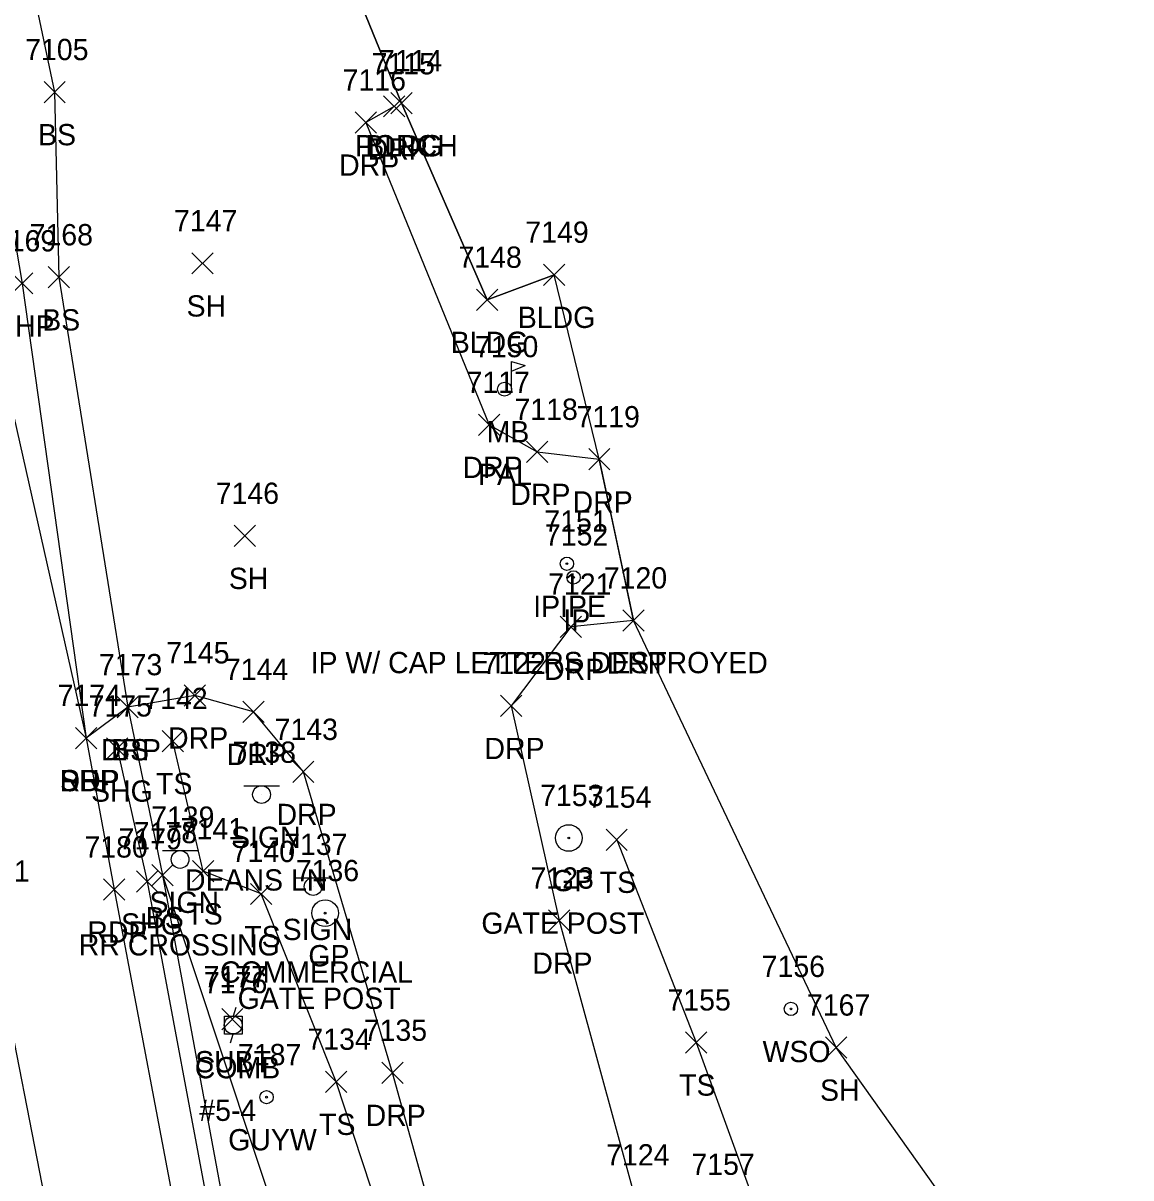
# Model space of a CAD drawing. Extents: x 1769141 to 1770911, y 735471 to 741449.
# Drawn here: x 1770375.5 to 1770479.6, y 736241.1 to 736349.6 of the extents above; entities that cross this region are included whole.
import ezdxf

# ---------------------------------------------------------------- set-up
doc = ezdxf.new("R2010")
doc.units = 0
for name, color, linetype in [('L_A', 7, 'Continuous'), ('L_C', 7, 'Continuous'), ('L_I', 7, 'Continuous'), ('L_TIC', 7, 'Continuous'), ('LBC', 7, 'Continuous'), ('LBF', 7, 'Continuous'), ('LELB', 7, 'Continuous'), ('LMB', 7, 'Continuous'), ('LSOGP', 7, 'Continuous'), ('M_A', 7, 'Continuous'), ('M_C', 7, 'Continuous'), ('M_I', 7, 'Continuous'), ('MPIP', 7, 'Continuous'), ('MPIR', 7, 'Continuous'), ('P_A', 7, 'Continuous'), ('P_I', 7, 'Continuous'), ('P_TIC', 7, 'Continuous'), ('PET', 7, 'Continuous'), ('PRC', 7, 'Continuous'), ('PSP', 7, 'Continuous'), ('PSU', 7, 'Continuous'), ('R_A', 7, 'Continuous'), ('R_C', 7, 'Continuous'), ('R_I', 7, 'Continuous'), ('R_TIC', 7, 'Continuous'), ('RDP', 7, 'Continuous'), ('RGP', 7, 'Continuous'), ('S_A', 7, 'Continuous'), ('S_C', 7, 'Continuous'), ('S_I', 7, 'Continuous'), ('SSGN', 7, 'Continuous'), ('U_A', 7, 'Continuous'), ('U_C', 7, 'Continuous'), ('U_I', 7, 'Continuous'), ('U_TIC', 7, 'Continuous'), ('UP', 7, 'Continuous'), ('UPGW', 7, 'Continuous'), ('UWV', 7, 'Continuous')]:
    doc.layers.add(name, color=color, linetype=linetype)

msp = doc.modelspace()

# ---------------------------------------------------------------- linework, layer by layer
at = {"layer": 'L_TIC'}
for points in [[(1770377.49, 736342.13), (1770379.49, 736344.13)], [(1770379.49, 736342.13), (1770377.49, 736344.13)], [(1770410.08, 736341.09), (1770412.08, 736343.09)], [(1770412.08, 736341.09), (1770410.08, 736343.09)], [(1770410.08, 736341.09), (1770412.08, 736343.09)], [(1770412.08, 736341.09), (1770410.08, 736343.09)], [(1770391.39, 736326.04), (1770393.39, 736328.04)], [(1770393.39, 736326.04), (1770391.39, 736328.04)], [(1770377.88, 736324.73), (1770379.88, 736326.73)], [(1770379.88, 736324.73), (1770377.88, 736326.73)], [(1770424.4, 736324.97), (1770426.4, 736326.97)], [(1770426.4, 736324.97), (1770424.4, 736326.97)], [(1770418.11, 736322.62), (1770420.11, 736324.62)], [(1770420.11, 736322.62), (1770418.11, 736324.62)], [(1770395.36, 736300.44), (1770397.36, 736302.44)], [(1770397.36, 736300.44), (1770395.36, 736302.44)], [(1770384.35, 736284.34), (1770386.35, 736286.34)], [(1770386.35, 736284.34), (1770384.35, 736286.34)], [(1770388.6, 736281.16), (1770390.6, 736283.16)], [(1770390.6, 736281.16), (1770388.6, 736283.16)], [(1770430.28, 736271.89), (1770432.28, 736273.89)], [(1770432.28, 736271.89), (1770430.28, 736273.89)], [(1770391.45, 736268.92), (1770393.45, 736270.92)], [(1770393.45, 736268.92), (1770391.45, 736270.92)], [(1770387.61, 736268.56), (1770389.61, 736270.56)], [(1770389.61, 736268.56), (1770387.61, 736270.56)], [(1770387.61, 736268.56), (1770389.61, 736270.56)], [(1770389.61, 736268.56), (1770387.61, 736270.56)], [(1770396.89, 736266.79), (1770398.89, 736268.79)], [(1770398.89, 736266.79), (1770396.89, 736268.79)], [(1770437.74, 736252.84), (1770439.74, 736254.84)], [(1770439.74, 736252.84), (1770437.74, 736254.84)], [(1770450.89, 736252.36), (1770452.89, 736254.36)], [(1770452.89, 736252.36), (1770450.89, 736254.36)], [(1770403.92, 736249.15), (1770405.92, 736251.15)], [(1770405.92, 736249.15), (1770403.92, 736251.15)]]:
    msp.add_lwpolyline(points, dxfattribs=at)
at = {"layer": 'LBC'}
msp.add_lwpolyline([(1770411.08, 736342.09), (1770419.11, 736323.62), (1770425.4, 736325.97)], dxfattribs=at)
at = {"layer": 'LBF'}
msp.add_lwpolyline([(1770412.55, 736369.32), (1770401.9, 736364.63), (1770411.08, 736342.09)], dxfattribs=at)
at = {"layer": 'LELB'}
for points in [[(1770357.99, 736472.15), (1770356.09, 736472.4), (1770356.73, 736476.36), (1770360.57, 736475.92), (1770360.35, 736471.93), (1770359.11, 736469.96), (1770360.42, 736451.77), (1770365.43, 736410.42), (1770371.32, 736377.1), (1770378.49, 736343.13), (1770378.88, 736325.73), (1770385.35, 736285.34), (1770388.61, 736269.56), (1770395.04, 736234.85), (1770404.2, 736194.34), (1770416.83, 736149.59)], [(1770434.11, 736157.46), (1770424.99, 736181.13), (1770414.79, 736220.17), (1770404.92, 736250.15), (1770397.89, 736267.79), (1770392.45, 736269.92), (1770389.6, 736282.16)], [(1770431.28, 736272.89), (1770438.74, 736253.84), (1770449.86, 736223.28), (1770461.27, 736206.46), (1770475.91, 736184.75), (1770479.58, 736169.33)], [(1770388.61, 736269.56), (1770400.04, 736235.13), (1770406.09, 736195.23), (1770417.86, 736149.97)]]:
    msp.add_lwpolyline(points, dxfattribs=at)
at = {"layer": 'LMB'}
for p, q in [((1770421.4, 736317.82), (1770422.69, 736317.44)), ((1770421.41, 736315.23), (1770421.41, 736317.82)), ((1770421.41, 736316.92), (1770422.69, 736317.43)), ((1770420.75, 736315.22), (1770420.75, 736315.22))]:
    msp.add_line(p, q, dxfattribs=at)
msp.add_circle((1770420.75, 736315.22), 0.656, dxfattribs=at)
at = {"layer": 'LSOGP'}
msp.add_lwpolyline([(1770472.51, 736224.36), (1770451.89, 736253.36), (1770432.85, 736293.49), (1770431.25, 736301.06), (1770429.65, 736308.63), (1770425.4, 736325.97), (1770419.11, 736323.62), (1770411.08, 736342.09), (1770401.9, 736364.63)], dxfattribs=at)
at = {"layer": 'MPIP'}
for radius in [0.625, 0.0833]:
    msp.add_circle((1770426.61, 736298.82), radius, dxfattribs=at)
at = {"layer": 'MPIR'}
for radius in [0.625, 0.0833]:
    msp.add_circle((1770427.23, 736297.53), radius, dxfattribs=at)
at = {"layer": 'P_TIC'}
for points in [[(1770374.44, 736324.16), (1770376.44, 736326.16)], [(1770376.44, 736324.16), (1770374.44, 736326.16)], [(1770380.46, 736281.44), (1770382.46, 736283.44)], [(1770382.46, 736281.44), (1770380.46, 736283.44)], [(1770380.46, 736281.44), (1770382.46, 736283.44)], [(1770382.46, 736281.44), (1770380.46, 736283.44)], [(1770383.37, 736280.46), (1770385.37, 736282.46)], [(1770385.37, 736280.46), (1770383.37, 736282.46)], [(1770386.19, 736267.97), (1770388.19, 736269.97)], [(1770388.19, 736267.97), (1770386.19, 736269.97)], [(1770383.07, 736267.21), (1770385.07, 736269.21)], [(1770385.07, 736267.21), (1770383.07, 736269.21)]]:
    msp.add_lwpolyline(points, dxfattribs=at)
at = {"layer": 'PET'}
msp.add_lwpolyline([(1770347.78, 736474.82), (1770355, 736432.18), (1770361.53, 736388.53), (1770366.84, 736354.85), (1770372.05, 736324.05), (1770381.46, 736282.44), (1770384.07, 736268.21), (1770390.51, 736234.34), (1770400.68, 736193.44), (1770413, 736149.11)], dxfattribs=at)
at = {"layer": 'PRC'}
msp.add_lwpolyline([(1770320.06, 736552.22), (1770326.53, 736523.01), (1770332.87, 736495.76), (1770341.98, 736447.16), (1770347.56, 736411.5), (1770359.08, 736341.52), (1770362.22, 736322.3), (1770368.7, 736283.55), (1770372.31, 736265.94), (1770378.68, 736233.3), (1770389.33, 736191.8), (1770402.04, 736146.46)], dxfattribs=at)
at = {"layer": 'PSP'}
msp.add_lwpolyline([(1770350.15, 736481.46), (1770356.01, 736449.8), (1770362.14, 736413.51), (1770372.35, 736343.23), (1770375.44, 736325.16), (1770381.46, 736282.44)], dxfattribs=at)
at = {"layer": 'PSU'}
msp.add_lwpolyline([(1770384.37, 736281.46), (1770387.19, 736268.97), (1770393.59, 736234.63), (1770402.74, 736194.26), (1770415.93, 736149.37)], dxfattribs=at)
at = {"layer": 'R_TIC'}
for points in [[(1770409.39, 736340.79), (1770411.39, 736342.79)], [(1770411.39, 736340.79), (1770409.39, 736342.79)], [(1770406.72, 736339.27), (1770408.72, 736341.27)], [(1770408.72, 736339.27), (1770406.72, 736341.27)], [(1770418.31, 736310.87), (1770420.31, 736312.87)], [(1770420.31, 736310.87), (1770418.31, 736312.87)], [(1770422.8, 736308.33), (1770424.8, 736310.33)], [(1770424.8, 736308.33), (1770422.8, 736310.33)], [(1770428.65, 736307.63), (1770430.65, 736309.63)], [(1770430.65, 736307.63), (1770428.65, 736309.63)], [(1770425.97, 736291.9), (1770427.97, 736293.9)], [(1770427.97, 736291.9), (1770425.97, 736293.9)], [(1770431.85, 736292.49), (1770433.85, 736294.49)], [(1770433.85, 736292.49), (1770431.85, 736294.49)], [(1770390.65, 736285.45), (1770392.65, 736287.45)], [(1770392.65, 736285.45), (1770390.65, 736287.45)], [(1770384.35, 736284.34), (1770386.35, 736286.34)], [(1770386.35, 736284.34), (1770384.35, 736286.34)], [(1770396.17, 736283.9), (1770398.17, 736285.9)], [(1770398.17, 736283.9), (1770396.17, 736285.9)], [(1770420.37, 736284.46), (1770422.37, 736286.46)], [(1770422.37, 736284.46), (1770420.37, 736286.46)], [(1770380.46, 736281.44), (1770382.46, 736283.44)], [(1770382.46, 736281.44), (1770380.46, 736283.44)], [(1770400.85, 736278.26), (1770402.85, 736280.26)], [(1770402.85, 736278.26), (1770400.85, 736280.26)], [(1770424.87, 736264.29), (1770426.87, 736266.29)], [(1770426.87, 736264.29), (1770424.87, 736266.29)], [(1770409.21, 736249.99), (1770411.21, 736251.99)], [(1770411.21, 736249.99), (1770409.21, 736251.99)]]:
    msp.add_lwpolyline(points, dxfattribs=at)
at = {"layer": 'RDP'}
for points in [[(1770410.39, 736341.79), (1770407.72, 736340.27), (1770419.31, 736311.87), (1770423.8, 736309.33), (1770429.65, 736308.63), (1770432.85, 736293.49), (1770426.97, 736292.9), (1770421.37, 736285.46), (1770425.87, 736265.29), (1770432.99, 736239.28), (1770442.98, 736206.37), (1770453.6, 736177.59), (1770459.74, 736164.11)], [(1770439.73, 736159.48), (1770429.78, 736183.72), (1770418.52, 736221.16), (1770410.21, 736250.99), (1770401.85, 736279.26), (1770397.17, 736284.9), (1770391.65, 736286.45), (1770385.35, 736285.34), (1770381.46, 736282.44)]]:
    msp.add_lwpolyline(points, dxfattribs=at)
at = {"layer": 'RGP'}
for p, q in [((1770426.78, 736273.05), (1770426.78, 736273.05)), ((1770403.89, 736265.99), (1770403.89, 736265.99))]:
    msp.add_line(p, q, dxfattribs=at)
for centre, radius in [((1770426.78, 736273.05), 1.25), ((1770426.78, 736273.05), 0.0833), ((1770403.89, 736265.99), 1.25), ((1770403.89, 736265.99), 0.0833)]:
    msp.add_circle(centre, radius, dxfattribs=at)
at = {"layer": 'SSGN'}
for p, q in [((1770396.27, 736277.96), (1770399.6, 736277.96)), ((1770397.92, 736277.13), (1770397.92, 736277.13)), ((1770388.62, 736271.87), (1770391.95, 736271.87)), ((1770390.27, 736271.03), (1770390.27, 736271.03)), ((1770401.12, 736269.31), (1770404.45, 736269.31)), ((1770402.77, 736268.48), (1770402.77, 736268.48))]:
    msp.add_line(p, q, dxfattribs=at)
for centre in [(1770397.92, 736277.13), (1770390.27, 736271.03), (1770402.77, 736268.48)]:
    msp.add_circle(centre, 0.833, dxfattribs=at)
at = {"layer": 'U_TIC'}
for points in [[(1770394.18, 736255.03), (1770396.18, 736257.03)], [(1770396.18, 736255.03), (1770394.18, 736257.03)]]:
    msp.add_lwpolyline(points, dxfattribs=at)
at = {"layer": 'UP'}
for p, q in [((1770395.51, 736257.13), (1770395.26, 736256.3)), ((1770394.43, 736254.63), (1770394.43, 736256.3)), ((1770394.43, 736256.3), (1770396.1, 736256.3)), ((1770396.1, 736256.3), (1770396.1, 736254.63)), ((1770396.1, 736254.63), (1770394.43, 736254.63)), ((1770395.01, 736253.8), (1770395.26, 736254.63)), ((1770395.26, 736255.47), (1770395.26, 736255.47))]:
    msp.add_line(p, q, dxfattribs=at)
msp.add_circle((1770395.26, 736255.47), 0.833, dxfattribs=at)
at = {"layer": 'UPGW'}
for radius in [0.625, 0.0833]:
    msp.add_circle((1770398.4, 736248.7), radius, dxfattribs=at)
at = {"layer": 'UWV'}
for radius in [0.625, 0.0833]:
    msp.add_circle((1770447.65, 736256.99), radius, dxfattribs=at)

# ---------------------------------------------------------------- texts
at = {"layer": 'L_A'}
for s, p in [('BS', (1770376.93, 736338.13)), ('PORCH', (1770406.7, 736337.09)), ('BLDG', (1770407.67, 736337.09)), ('SH', (1770390.88, 736322.04)), ('BS', (1770377.32, 736320.73)), ('BLDG', (1770421.99, 736320.97)), ('BLDG', (1770415.7, 736318.62)), ('MB', (1770419.06, 736310.22)), ('SH', (1770394.85, 736296.44)), ('BS', (1770383.79, 736280.34)), ('TS', (1770388.01, 736277.16)), ('TS', (1770429.69, 736267.89)), ('BS', (1770387.05, 736264.56)), ('BS', (1770387.05, 736264.56)), ('TS', (1770390.86, 736264.92)), ('TS', (1770396.3, 736262.79)), ('TS', (1770437.15, 736248.84)), ('SH', (1770450.38, 736248.36)), ('TS', (1770403.33, 736245.15))]:
    msp.add_text(s, height=2, dxfattribs=at).set_placement(p)
at = {"layer": 'L_C'}
msp.add_text('PAL', height=2, dxfattribs=at).set_placement((1770418.26, 736306.22))
at = {"layer": 'L_I'}
for s, p in [('7105', (1770375.72, 736346.13)), ('7114', (1770408.95, 736345.09)), ('7114', (1770408.95, 736345.09)), ('7147', (1770389.7, 736330.04)), ('7168', (1770376.14, 736328.73)), ('7149', (1770422.7, 736328.97)), ('7148', (1770416.42, 736326.62)), ('7150', (1770417.97, 736318.22)), ('7146', (1770393.62, 736304.44)), ('7173', (1770382.65, 736288.34)), ('7142', (1770386.91, 736285.16)), ('7154', (1770428.59, 736275.89)), ('7178', (1770385.92, 736272.56)), ('7178', (1770385.92, 736272.56)), ('7141', (1770390.33, 736272.92)), ('7140', (1770395.12, 736270.79)), ('7155', (1770436.05, 736256.84)), ('7167', (1770449.15, 736256.36)), ('7134', (1770402.23, 736253.15)), ('7157', (1770438.3, 736241.4))]:
    msp.add_text(s, height=2, dxfattribs=at).set_placement(p)
at = {"layer": 'M_A'}
for s, p in [('IPIPE', (1770423.44, 736293.82)), ('IP', (1770426.28, 736292.53))]:
    msp.add_text(s, height=2, dxfattribs=at).set_placement(p)
at = {"layer": 'M_C'}
msp.add_text('IP W/ CAP LETTERS DESTROYED', height=2, dxfattribs=at).set_placement((1770402.53, 736288.53))
at = {"layer": 'M_I'}
for s, p in [('7151', (1770424.48, 736301.82)), ('7152', (1770424.54, 736300.53))]:
    msp.add_text(s, height=2, dxfattribs=at).set_placement(p)
at = {"layer": 'P_A'}
for s, p in [('SHP', (1770372.98, 736320.16)), ('SHP', (1770379, 736277.44)), ('RDP', (1770378.95, 736277.44)), ('SHG', (1770381.91, 736276.46)), ('SHG', (1770384.73, 736263.97)), ('RDP', (1770381.56, 736263.21))]:
    msp.add_text(s, height=2, dxfattribs=at).set_placement(p)
at = {"layer": 'P_I'}
for s, p in [('7169', (1770372.69, 736328.16)), ('7174', (1770378.77, 736285.44)), ('7174', (1770378.77, 736285.44)), ('7175', (1770381.68, 736284.46)), ('7179', (1770384.49, 736271.97)), ('7180', (1770381.29, 736271.21)), ('7181', (1770370.19, 736268.94))]:
    msp.add_text(s, height=2, dxfattribs=at).set_placement(p)
at = {"layer": 'R_A'}
for s, p in [('DRP', (1770407.88, 736336.79)), ('DRP', (1770405.21, 736335.27)), ('DRP', (1770416.8, 736306.87)), ('DRP', (1770421.29, 736304.33)), ('DRP', (1770427.14, 736303.63)), ('DRP', (1770430.34, 736288.49)), ('DRP', (1770424.46, 736287.9)), ('DRP', (1770389.14, 736281.45)), ('DRP', (1770382.83, 736280.34)), ('DRP', (1770394.66, 736279.9)), ('DRP', (1770418.86, 736280.46)), ('DRP', (1770378.95, 736277.44)), ('DRP', (1770399.33, 736274.26)), ('GP', (1770425.21, 736268.05)), ('GP', (1770402.32, 736260.99)), ('DRP', (1770423.36, 736260.29)), ('DRP', (1770407.7, 736245.99))]:
    msp.add_text(s, height=2, dxfattribs=at).set_placement(p)
at = {"layer": 'R_C'}
for p in [(1770418.57, 736264.05), (1770395.68, 736256.99)]:
    msp.add_text('GATE POST', height=2, dxfattribs=at).set_placement(p)
at = {"layer": 'R_I'}
for s, p in [('7115', (1770408.26, 736344.79)), ('7116', (1770405.54, 736343.27)), ('7117', (1770417.18, 736314.87)), ('7118', (1770421.68, 736312.33)), ('7119', (1770427.51, 736311.63)), ('7121', (1770424.84, 736295.9)), ('7120', (1770430.07, 736296.49)), ('7145', (1770388.96, 736289.45)), ('7173', (1770382.65, 736288.34)), ('7122', (1770418.68, 736288.46)), ('7144', (1770394.48, 736287.9)), ('7174', (1770378.77, 736285.44)), ('7143', (1770399.15, 736282.26)), ('7153', (1770424.09, 736276.05)), ('7136', (1770401.14, 736268.99)), ('7123', (1770423.18, 736268.29)), ('7135', (1770407.52, 736253.99)), ('7124', (1770430.29, 736242.28))]:
    msp.add_text(s, height=2, dxfattribs=at).set_placement(p)
at = {"layer": 'S_A'}
for p in [(1770395.06, 736272.11), (1770387.4, 736266.01), (1770399.9, 736263.46)]:
    msp.add_text('SIGN', height=2, dxfattribs=at).set_placement(p)
at = {"layer": 'S_C'}
for s, p in [('DEANS LN', (1770390.73, 736268.11)), ('RR CROSSING', (1770380.76, 736262.01)), ('COMMERCIAL', (1770394.02, 736259.46))]:
    msp.add_text(s, height=2, dxfattribs=at).set_placement(p)
at = {"layer": 'S_I'}
for s, p in [('7138', (1770395.21, 736280.11)), ('7139', (1770387.55, 736274.01)), ('7137', (1770400.05, 736271.46))]:
    msp.add_text(s, height=2, dxfattribs=at).set_placement(p)
at = {"layer": 'U_A'}
for s, p in [('WSO', (1770444.98, 736251.99)), ('COMB', (1770391.65, 736250.47)), ('SUBT', (1770391.68, 736251.03)), ('GUYW', (1770394.79, 736243.7))]:
    msp.add_text(s, height=2, dxfattribs=at).set_placement(p)
at = {"layer": 'U_C'}
msp.add_text('#5-4', height=2, dxfattribs=at).set_placement((1770392.08, 736246.47))
at = {"layer": 'U_I'}
for s, p in [('7156', (1770444.9, 736259.99)), ('7177', (1770392.49, 736259.03)), ('7176', (1770392.52, 736258.47)), ('7187', (1770395.71, 736251.7))]:
    msp.add_text(s, height=2, dxfattribs=at).set_placement(p)

doc.saveas('drawing.dxf')
